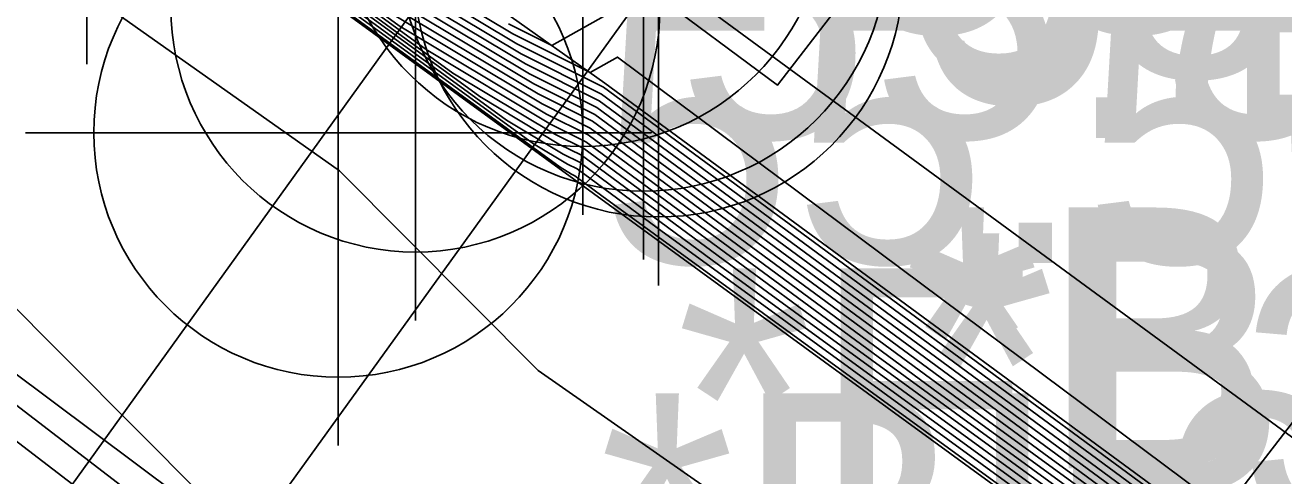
# Model space of a CAD drawing. Extents: x 2188792 to 2191981, y 386090 to 389710.
# Drawn here: x 2190385.13 to 2190397.2, y 387987.33 to 387991.65 of the extents above; entities that cross this region are included whole.
import ezdxf

# ---------------------------------------------------------------- set-up
doc = ezdxf.new("R2010")
doc.units = 0
for name, color, linetype in [('DTM Contours Major', 7, 'Continuous'), ('DTM Contours Minor', 7, 'Continuous'), ('Exist Guardrail', 7, 'Continuous'), ('Exist Structure Major Bridge Seam Cogo Comment', 7, 'Continuous'), ('Exist Structure Major Bridge Seam Cogo Elevation', 7, 'Continuous'), ('Exist Structure Major Bridge Seam Cogo Point CELL', 7, 'Continuous'), ('Exist Structure Major Bridge WW Cogo Comment', 7, 'Continuous'), ('Exist Structure Major Bridge WW Cogo Elevation', 7, 'Continuous'), ('Exist Structure Major Bridge WW Cogo Point CELL', 7, 'Continuous'), ('Exist Structure Major Deck Tunnel Box Culvert', 7, 'Continuous'), ('Exist Structure Major Deck Tunnel Box Culvert Cogo Comment', 7, 'Continuous'), ('Exist Structure Major Deck Tunnel Box Culvert Cogo Elevation', 7, 'Continuous'), ('Exist Structure Major Deck Tunnel Box Culvert Cogo Point CELL', 7, 'Continuous'), ('PH Exist DTM Breakline', 7, 'Continuous')]:
    doc.layers.add(name, color=color, linetype=linetype)

msp = doc.modelspace()

# ---------------------------------------------------------------- linework, layer by layer
at = {"layer": 'DTM Contours Major'}
for points in [[(2190409.983, 388027.598), (2190394.521, 388008.788), (2190391.719, 388004.785), (2190391.351, 388004.74), (2190390.859, 388004.394), (2190389.647, 388003.019), (2190389.156, 388002.354), (2190386.754, 387998.446), (2190386.73, 387998.421), (2190385.527, 387996.172), (2190384.826, 387996.18), (2190384.549, 387996.211), (2190384.056, 387995.587), (2190384.023, 387995.545), (2190383.667, 387995.56), (2190383.943, 387995.195), (2190388.203, 387992.094), (2190390.047, 387990.989), (2190390.57, 387990.727), (2190394.895, 387987.543), (2190398.104, 387985.207)], [(2190407.757, 388027.476), (2190391.607, 388007.83), (2190390.029, 388005.745), (2190388.511, 388004.021), (2190385.718, 388000.241), (2190384.491, 387998.245), (2190384.263, 387998.015), (2190383.816, 387997.18), (2190383.467, 387997.184), (2190383.463, 387997.101), (2190383.384, 387997.091), (2190383.034, 387996.682), (2190382.782, 387996.36), (2190383.158, 387996.111), (2190383.07, 387995.813), (2190382.911, 387995.82), (2190383.024, 387995.671), (2190389.488, 387990.964), (2190390.248, 387990.509), (2190390.464, 387990.401), (2190392.248, 387989.088), (2190398.271, 387984.703)], [(2190405.531, 388027.355), (2190391.97, 388010.857), (2190388.654, 388006.475), (2190387.374, 388005.023), (2190382.28, 387998.128), (2190382.228, 387998.044), (2190382.194, 387998.01), (2190382.195, 387997.997), (2190382.181, 387997.995), (2190381.967, 387997.745), (2190381.504, 387997.155), (2190381.936, 387996.906), (2190382.261, 387996.69), (2190382.231, 387996.589), (2190381.145, 387993.994), (2190381.349, 387992.508), (2190382.189, 387991.387), (2190383.565, 387990.414), (2190387.487, 387986.475)], [(2190384.863, 387994.719), (2190386.918, 387993.223), (2190389.845, 387991.47), (2190390.675, 387991.054), (2190397.542, 387985.999)]]:
    msp.add_lwpolyline(points, dxfattribs=at)
at = {"layer": 'DTM Contours Minor'}
for points in [[(2190408.647, 388027.525), (2190391.462, 388006.619), (2190390.58, 388005.453), (2190388.965, 388003.62), (2190387.093, 388001.087), (2190385.396, 387998.325), (2190385.249, 387998.177), (2190384.5, 387996.777), (2190383.914, 387996.784), (2190383.911, 387996.735), (2190383.865, 387996.729), (2190383.66, 387996.49), (2190383.297, 387996.024), (2190383.516, 387995.879), (2190383.465, 387995.705), (2190383.213, 387995.716), (2190383.392, 387995.481), (2190388.974, 387991.416), (2190390.168, 387990.701), (2190390.506, 387990.531), (2190393.307, 387988.47), (2190398.205, 387984.905)], [(2190409.092, 388027.549), (2190391.39, 388006.013), (2190390.855, 388005.307), (2190389.193, 388003.42), (2190387.781, 388001.509), (2190385.849, 387998.366), (2190385.743, 387998.259), (2190384.842, 387996.575), (2190384.137, 387996.584), (2190384.136, 387996.552), (2190384.106, 387996.548), (2190383.973, 387996.393), (2190383.554, 387995.857), (2190383.696, 387995.763), (2190383.663, 387995.651), (2190383.364, 387995.664), (2190383.575, 387995.386), (2190388.717, 387991.642), (2190390.127, 387990.797), (2190390.527, 387990.597), (2190393.836, 387988.161), (2190398.171, 387985.006)], [(2190409.538, 388027.574), (2190391.317, 388005.408), (2190391.13, 388005.16), (2190389.42, 388003.22), (2190388.468, 388001.932), (2190386.302, 387998.406), (2190386.236, 387998.34), (2190385.184, 387996.373), (2190384.361, 387996.383), (2190384.36, 387996.369), (2190384.347, 387996.367), (2190384.286, 387996.297), (2190383.812, 387995.689), (2190383.875, 387995.647), (2190383.86, 387995.597), (2190383.516, 387995.612), (2190383.759, 387995.29), (2190388.46, 387991.868), (2190390.087, 387990.893), (2190390.548, 387990.662), (2190394.365, 387987.852), (2190398.138, 387985.107)], [(2190406.421, 388027.403), (2190391.825, 388009.646), (2190389.204, 388006.183), (2190387.829, 388004.622), (2190383.655, 387998.974), (2190383.133, 387998.124), (2190382.792, 387997.781), (2190382.795, 387997.753), (2190382.79, 387997.65), (2190382.662, 387997.633), (2190382.095, 387996.971), (2190382.01, 387996.862), (2190382.62, 387996.458), (2190382.478, 387995.975), (2190382.457, 387995.976), (2190382.472, 387995.957), (2190390.259, 387990.287), (2190390.369, 387990.22), (2190390.401, 387990.205), (2190390.659, 387990.014), (2190398.372, 387984.4)], [(2190406.866, 388027.428), (2190391.752, 388009.041), (2190389.479, 388006.037), (2190388.056, 388004.422), (2190384.343, 387999.396), (2190383.586, 387998.165), (2190383.276, 387997.852), (2190383.132, 387997.584), (2190383.02, 387997.585), (2190383.014, 387997.467), (2190382.903, 387997.453), (2190382.408, 387996.875), (2190382.267, 387996.695), (2190382.799, 387996.343), (2190382.676, 387995.921), (2190382.608, 387995.924), (2190382.656, 387995.861), (2190390.002, 387990.512), (2190390.329, 387990.317), (2190390.422, 387990.27), (2190391.189, 387989.705), (2190398.338, 387984.501)], [(2190407.312, 388027.452), (2190391.68, 388008.435), (2190389.754, 388005.891), (2190388.284, 388004.222), (2190385.03, 387999.819), (2190384.038, 387998.205), (2190383.769, 387997.933), (2190383.474, 387997.382), (2190383.243, 387997.385), (2190383.238, 387997.284), (2190383.143, 387997.272), (2190382.721, 387996.778), (2190382.525, 387996.527), (2190382.978, 387996.227), (2190382.873, 387995.867), (2190382.76, 387995.872), (2190382.84, 387995.766), (2190389.745, 387990.738), (2190390.289, 387990.413), (2190390.443, 387990.335), (2190391.718, 387989.396), (2190398.305, 387984.602)], [(2190408.202, 388027.501), (2190391.535, 388007.224), (2190390.305, 388005.599), (2190388.738, 388003.821), (2190386.405, 388000.664), (2190384.944, 387998.285), (2190384.756, 387998.096), (2190384.158, 387996.978), (2190383.69, 387996.984), (2190383.687, 387996.918), (2190383.625, 387996.91), (2190383.347, 387996.586), (2190383.04, 387996.192), (2190383.337, 387995.995), (2190383.268, 387995.759), (2190383.062, 387995.768), (2190383.208, 387995.576), (2190389.231, 387991.19), (2190390.208, 387990.605), (2190390.485, 387990.466), (2190392.777, 387988.779), (2190398.238, 387984.804)], [(2190404.64, 388027.306), (2190392.115, 388012.068), (2190388.103, 388006.768), (2190386.92, 388005.424), (2190382.072, 387998.864), (2190381.646, 387998.102), (2190381.027, 387997.313), (2190381.746, 387996.897), (2190380.495, 387993.908), (2190380.402, 387993.657), (2190380.358, 387993.259), (2190380.616, 387991.639), (2190380.76, 387991.464), (2190380.839, 387991.387), (2190381.796, 387990.157), (2190381.986, 387990.006), (2190388.705, 387984.851)], [(2190405.085, 388027.33), (2190392.042, 388011.463), (2190388.379, 388006.621), (2190387.147, 388005.224), (2190382.104, 387998.398), (2190381.917, 387998.065), (2190381.265, 387997.234), (2190382.022, 387996.796), (2190380.706, 387993.653), (2190380.67, 387993.557), (2190380.654, 387993.405), (2190380.923, 387991.716), (2190380.981, 387991.646), (2190381.012, 387991.614), (2190382.005, 387990.339), (2190382.083, 387990.277), (2190389.049, 387984.932)], [(2190405.976, 388027.379), (2190391.897, 388010.252), (2190388.929, 388006.329), (2190387.602, 388004.823), (2190382.967, 387998.551), (2190382.68, 387998.084), (2190382.493, 387997.895), (2190382.499, 387997.824), (2190382.422, 387997.814), (2190381.782, 387997.067), (2190381.753, 387997.03), (2190382.44, 387996.574), (2190382.333, 387996.208), (2190381.949, 387995.291), (2190382.021, 387994.765), (2190382.318, 387994.369), (2190388.143, 387990.251), (2190390.048, 387988.338), (2190395.446, 387984.567)], [(2190408.559, 388024.831), (2190393.628, 388003.497), (2190391.666, 388003.26), (2190390.371, 388002.35), (2190390.227, 388001.88), (2190388.886, 387999.492), (2190388.883, 387999.155), (2190389.2, 387997.881), (2190388.143, 387995.159), (2190387.043, 387995.901), (2190386.722, 387995.285), (2190385.796, 387995.874), (2190385.022, 387996.086), (2190384.585, 387996.134), (2190384.433, 387995.943), (2190384.056, 387995.452), (2190383.969, 387995.456), (2190384.311, 387995.005), (2190387.689, 387992.546), (2190389.966, 387991.182), (2190390.612, 387990.858), (2190395.954, 387986.926)], [(2190401.54, 388016.81), (2190392.673, 388004.141), (2190391.509, 388004), (2190389.951, 388002.905), (2190389.875, 388002.819), (2190389.844, 388002.777), (2190389.48, 388002.184), (2190387.558, 387998.763), (2190387.557, 387998.666), (2190387.648, 387998.301), (2190387.345, 387997.522), (2190387.03, 387997.734), (2190386.029, 387995.818), (2190385.738, 387996.003), (2190385.495, 387996.07), (2190384.567, 387996.173), (2190384.245, 387995.765), (2190384.039, 387995.499), (2190383.818, 387995.508), (2190384.127, 387995.1), (2190387.946, 387992.32), (2190390.006, 387991.086), (2190390.591, 387990.792), (2190395.424, 387987.235)], [(2190389.765, 387991.662), (2190390.179, 387991.455), (2190391.12, 387991.984), (2190392.342, 387991.073), (2190398.22, 387998.683)], [(2190384.495, 387994.91), (2190387.432, 387992.771), (2190389.926, 387991.278), (2190390.633, 387990.923), (2190396.483, 387986.617)], [(2190384.679, 387994.815), (2190387.175, 387992.997), (2190389.885, 387991.374), (2190390.654, 387990.988), (2190397.013, 387986.308)], [(2190385.047, 387994.624), (2190386.661, 387993.449), (2190389.805, 387991.566), (2190390.546, 387991.194), (2190390.809, 387991.342), (2190396.631, 387987), (2190397.984, 387988.752), (2190399, 387986.303)]]:
    msp.add_lwpolyline(points, dxfattribs=at)
at = {"layer": 'Exist Guardrail'}
msp.add_line((2190319.689, 387895.693), (2190388.872, 387991.818), dxfattribs=at)
at = {"layer": 'Exist Structure Major Bridge Seam Cogo Point CELL'}
msp.add_lwpolyline([(2190388.203, 387992.154), (2190394.203, 387992.154), (2190391.203, 387992.154), (2190391.203, 387995.154), (2190391.203, 387989.154)], dxfattribs=at)
msp.add_circle((2190391.203, 387992.154), 2.344, dxfattribs=at)
at = {"layer": 'Exist Structure Major Bridge WW Cogo Point CELL'}
for points in [[(2190382.72, 387994.276), (2190388.72, 387994.276), (2190385.72, 387994.276), (2190385.72, 387997.276), (2190385.72, 387991.276)], [(2190387.477, 387992.83), (2190393.477, 387992.83), (2190390.477, 387992.83), (2190390.477, 387995.83), (2190390.477, 387989.83)], [(2190388.058, 387992.401), (2190394.058, 387992.401), (2190391.058, 387992.401), (2190391.058, 387995.401), (2190391.058, 387989.401)]]:
    msp.add_lwpolyline(points, dxfattribs=at)
for centre in [(2190390.477, 387992.83), (2190391.058, 387992.401)]:
    msp.add_circle(centre, 2.344, dxfattribs=at)
at = {"layer": 'Exist Structure Major Deck Tunnel Box Culvert'}
msp.add_line((2190319.999, 387893.37), (2190391.203, 387992.154), dxfattribs=at)
msp.add_lwpolyline([(2190391.203, 387992.154), (2190402.859, 387983.606), (2190413.972, 387975.841)], dxfattribs=at)
at = {"layer": 'Exist Structure Major Deck Tunnel Box Culvert Cogo Point CELL'}
for points in [[(2190385.872, 387991.818), (2190391.872, 387991.818), (2190388.872, 387991.818), (2190388.872, 387994.818), (2190388.872, 387988.818)], [(2190385.132, 387990.618), (2190391.132, 387990.618), (2190388.132, 387990.618), (2190388.132, 387993.618), (2190388.132, 387987.618)]]:
    msp.add_lwpolyline(points, dxfattribs=at)
for centre in [(2190388.872, 387991.818), (2190388.132, 387990.618)]:
    msp.add_circle(centre, 2.344, dxfattribs=at)
at = {"layer": 'PH Exist DTM Breakline'}
for points in [[(2190382.192, 387996.735), (2190380.836, 387993.496), (2190381.129, 387991.768), (2190382.149, 387990.465), (2190389.431, 387985.023), (2190396.713, 387979.58), (2190403.995, 387974.138), (2190411.277, 387968.696)], [(2190414.393, 387972.687), (2190406.392, 387978.515), (2190398.391, 387984.343), (2190390.39, 387990.171), (2190382.389, 387996)], [(2190417.594, 387971.541), (2190413.975, 387974.045), (2190413.082, 387974.663), (2190412.363, 387975.161), (2190405.138, 387980.472), (2190397.913, 387985.783), (2190390.688, 387991.094), (2190389.713, 387991.784), (2190386.028, 387994.395)]]:
    msp.add_lwpolyline(points, dxfattribs=at)

# ---------------------------------------------------------------- texts
at = {"layer": 'Exist Structure Major Bridge Seam Cogo Comment'}
msp.add_text('*BL3103', height=2.5, dxfattribs=at).set_placement((2190393.703, 387987.154))
at = {"layer": 'Exist Structure Major Bridge Seam Cogo Elevation'}
msp.add_text('57.45', height=2.5, dxfattribs=at).set_placement((2190393.703, 387990.904))
at = {"layer": 'Exist Structure Major Bridge WW Cogo Comment'}
for s, p in [('*EL3119', (2190395.269, 387990.706)), ('*BL3119', (2190393.558, 387987.401))]:
    msp.add_text(s, height=2.5, dxfattribs=at).set_placement(p)
at = {"layer": 'Exist Structure Major Bridge WW Cogo Elevation'}
for s, p in [('58.26', (2190392.977, 387991.58)), ('58.23', (2190393.558, 387991.151))]:
    msp.add_text(s, height=2.5, dxfattribs=at).set_placement(p)
at = {"layer": 'Exist Structure Major Deck Tunnel Box Culvert Cogo Comment'}
for s, p in [('*EL3101', (2190391.372, 387986.818)), ('*BL3101', (2190390.632, 387985.618))]:
    msp.add_text(s, height=2.5, dxfattribs=at).set_placement(p)
at = {"layer": 'Exist Structure Major Deck Tunnel Box Culvert Cogo Elevation'}
for s, p in [('55.54', (2190391.372, 387990.568)), ('55.50', (2190390.632, 387989.368))]:
    msp.add_text(s, height=2.5, dxfattribs=at).set_placement(p)

doc.saveas('drawing.dxf')
